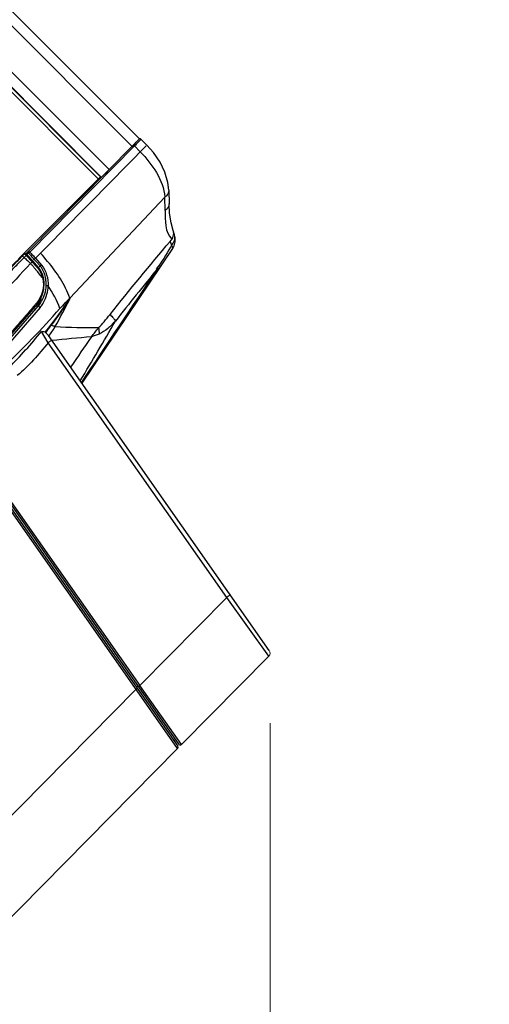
# Paper-space layout 'Sheet' of a CAD drawing. Header units: inches. Extents: x 0.2 to 10.8, y 0.2 to 8.3.
# Tile 544 of 545: x 10.4 to 10.8, y 6.6 to 7.5. Entities that reach past the tile are written whole.
import ezdxf

# ---------------------------------------------------------------- set-up
doc = ezdxf.new("R2010")
doc.units = ezdxf.units.IN
doc.header["$MEASUREMENT"] = 0
doc.layers.get('0').update_dxf_attribs({"lineweight": 5})
doc.styles.add('My Text', font='tahoma.ttf')
doc.dimstyles.new('My Dimension - mm [in] (ANSI)$0', dxfattribs={"dimtxt": 0.12, "dimasz": 0.098425, "dimexe": 0.125, "dimexo": 0.063, "dimgap": 0.031496, "dimtad": 0, "dimlfac": 250, "dimzin": 4, "dimdsep": 46, "dimtxsty": 'My Text', "dimblk": 'Filled-1', "dimcen": 0.09, "dimclrd": 1, "dimclre": 1, "dimclrt": 1, "dimadec": 1, "dimazin": 1, "dimtfac": 1, "dimtofl": 0, "dimtmove": 0, "dimatfit": 3, "dimfxl": 1, "dimtolj": 1, "dimtzin": 4, "dimlwd": -1, "dimlwe": -1, "dimarcsym": 0})

# ---------------------------------------------------------------- blocks, each defined once
blk = doc.blocks.new('*D11')
at = {"color": 1, "true_color": 0xff0000}
for p, q in [((10.62197, 6.86895), (10.62197, 5.33249)), ((8.79026, 6.23347), (8.79026, 5.33249)), ((8.69184, 5.45749), (8.59341, 5.45749)), ((10.7204, 5.45749), (10.81882, 5.45749))]:
    blk.add_line(p, q, dxfattribs=at)
at = {"layer": 'Defpoints', "color": 0}
for p in [(10.62197, 6.93195), (8.79026, 6.29647), (10.62197, 5.45749)]:
    blk.add_point(p, dxfattribs=at)
at = {"color": 1, "true_color": 0xff0000, "insert": (9.67129, 5.45749), "char_height": 0.12, "attachment_point": 5, "style": 'My Text'}
blk.add_mtext('\\A1;457.93 mm [18.029 in]', dxfattribs=at)
blk = doc.blocks.new('Filled-1')

psp = doc.layouts.new('Sheet')

# ---------------------------------------------------------------- linework, layer by layer
at = {"color": 0, "linetype": 'ByBlock', "lineweight": -3}
for p, q in [((10.29476, 7.60316), (10.50462, 7.3933)), ((10.49813, 7.386628), (10.288088, 7.596669)), ((10.267269, 7.576016), (10.477477, 7.365808)), ((10.258778, 7.566401), (10.467861, 7.357318)), ((10.260438, 7.568996), (10.470457, 7.358977)), ((10.260439, 7.568671), (10.470132, 7.358978)), ((10.504101, 7.392787), (10.499142, 7.387644)), ((10.5046, 7.393297), (10.504101, 7.392787)), ((10.505213, 7.393435), (10.50481, 7.393383)), ((10.505561, 7.393374), (10.505213, 7.393435)), ((10.505874, 7.393215), (10.505561, 7.393374)), ((10.511363, 7.387716), (10.506043, 7.393095)), ((10.517229, 7.381059), (10.511364, 7.387717)), ((10.405043, 7.2925), (10.499142, 7.387644)), ((10.500253, 7.387045), (10.406239, 7.291813)), ((10.50546, 7.381709), (10.500252, 7.387044)), ((10.469828, 7.359282), (10.400336, 7.289959)), ((10.470457, 7.358977), (10.470134, 7.358977)), ((10.530982, 7.347224), (10.531228, 7.335035)), ((10.527507, 7.341197), (10.442106, 7.250421)), ((10.52775, 7.329004), (10.527507, 7.341197)), ((10.536243, 7.307193), (10.535077, 7.311056)), ((10.532237, 7.3014), (10.53355, 7.297837)), ((10.536694, 7.304743), (10.536242, 7.307196)), ((10.5367, 7.300932), (10.536694, 7.304744)), ((10.40253, 7.290204), (10.405043, 7.2925)), ((10.405099, 7.290861), (10.40367, 7.289555)), ((10.404738, 7.291822), (10.404898, 7.292316)), ((10.404785, 7.29139), (10.404738, 7.291822)), ((10.405099, 7.290861), (10.404785, 7.29139)), ((10.404898, 7.292316), (10.405043, 7.2925)), ((10.405757, 7.292244), (10.406239, 7.291813)), ((10.411433, 7.28616), (10.415896, 7.290694)), ((10.53449, 7.29495), (10.452864, 7.174229)), ((10.401193, 7.289832), (10.383417, 7.27359)), ((10.398204, 7.287915), (10.396104, 7.285768)), ((10.398204, 7.287915), (10.399489, 7.289121)), ((10.398336, 7.288002), (10.398204, 7.287915)), ((10.399841, 7.289468), (10.398681, 7.288337)), ((10.399413, 7.288032), (10.401193, 7.289832)), ((10.399489, 7.289121), (10.400336, 7.289959)), ((10.401507, 7.289883), (10.401193, 7.289832)), ((10.401216, 7.286992), (10.403034, 7.288837)), ((10.403034, 7.288837), (10.402498, 7.289336)), ((10.408357, 7.283037), (10.403031, 7.288833)), ((10.408962, 7.283791), (10.403648, 7.289579)), ((10.406902, 7.28156), (10.408354, 7.283033)), ((10.414154, 7.277847), (10.408962, 7.283791)), ((10.410293, 7.28522), (10.411433, 7.28616)), ((10.412053, 7.283272), (10.410293, 7.28522)), ((10.411433, 7.28616), (10.416682, 7.28016)), ((10.415446, 7.279334), (10.412053, 7.283272)), ((10.413614, 7.277009), (10.413428, 7.277232)), ((10.413612, 7.277008), (10.415408, 7.274432)), ((10.414155, 7.277846), (10.415446, 7.279334)), ((10.415408, 7.274432), (10.416833, 7.271501)), ((10.416833, 7.271501), (10.417864, 7.268202)), ((10.413031, 7.245395), (10.414406, 7.247145)), ((10.415817, 7.249697), (10.416108, 7.249796)), ((10.442106, 7.25042), (10.44256, 7.250442)), ((10.413031, 7.245395), (10.342014, 7.163539)), ((10.343527, 7.16223), (10.413804, 7.243235)), ((10.415403, 7.242036), (10.353459, 7.170399)), ((10.412429, 7.246087), (10.409316, 7.242485)), ((10.41273, 7.2457), (10.412429, 7.246087)), ((10.412901, 7.245246), (10.41273, 7.2457)), ((10.413031, 7.245395), (10.4129, 7.245246)), ((10.422708, 7.210421), (10.416731, 7.220424)), ((10.419983, 7.219839), (10.420421, 7.219468)), ((10.420421, 7.219468), (10.422927, 7.216895)), ((10.621246, 6.934251), (10.422927, 7.216894)), ((10.583103, 6.981826), (10.422708, 7.210421)), ((10.34037, 7.131567), (10.53914, 6.848284)), ((10.540491, 6.849841), (10.342009, 7.132718)), ((10.500483, 6.900946), (10.342341, 7.126326)), ((10.345645, 7.129677), (10.504919, 6.902681)), ((10.504919, 6.902681), (10.583103, 6.981826)), ((10.620817, 6.929142), (10.583103, 6.981826)), ((10.620817, 6.929142), (10.542327, 6.849687)), ((10.501928, 6.901315), (10.503567, 6.902466)), ((10.542327, 6.849687), (10.504919, 6.902681)), ((10.003281, 6.394877), (10.501614, 6.899335)), ((10.538972, 6.846291), (10.500483, 6.900946)), ((10.535777, 6.853076), (10.537227, 6.854494)), ((10.542327, 6.849687), (10.541587, 6.850741)), ((10.538972, 6.846291), (10.058711, 6.360126))]:
    psp.add_line(p, q, dxfattribs=at)
for points in [[(10.506034, 7.393085), (10.50583, 7.393251), (10.505517, 7.393394), (10.505155, 7.393442), (10.504794, 7.39338), (10.5046, 7.393297)], [(10.530982, 7.347205), (10.530217, 7.354281), (10.527553, 7.363369), (10.523155, 7.372396), (10.517229, 7.381059)], [(10.535077, 7.311057), (10.53316, 7.317955), (10.531736, 7.326808), (10.531228, 7.335034)], [(10.534516, 7.294988), (10.535733, 7.297253), (10.536698, 7.300919)], [(10.405043, 7.2925), (10.405312, 7.2925), (10.405757, 7.292244)], [(10.53355, 7.297837), (10.534183, 7.296437), (10.534496, 7.295468), (10.53449, 7.29495)], [(10.403606, 7.289625), (10.403431, 7.289792), (10.402695, 7.290202), (10.401822, 7.290213), (10.401222, 7.28986)], [(10.402498, 7.289336), (10.401983, 7.28969), (10.401507, 7.289883)], [(10.41864, 7.268684), (10.417825, 7.271404), (10.415591, 7.275891), (10.414154, 7.277847)], [(10.414406, 7.247145), (10.417155, 7.252116), (10.418918, 7.258202), (10.41924, 7.264755), (10.418643, 7.268683)], [(10.422721, 7.261386), (10.422262, 7.261375), (10.421696, 7.261416), (10.421237, 7.261497), (10.420929, 7.261621)], [(10.419983, 7.219839), (10.419051, 7.220129), (10.417963, 7.220321), (10.416731, 7.220424)], [(10.423241, 7.216447), (10.425474, 7.219323), (10.427402, 7.222171), (10.428997, 7.224909)], [(10.502666, 6.900266), (10.502558, 6.900095), (10.502175, 6.899756), (10.501614, 6.899335)]]:
    psp.add_lwpolyline(points, dxfattribs=at)
for centre, radius, start, end in [((10.383433, 7.260623), 0.034504, 338.89231, 339.561591), ((10.105801, 7.47527), 0.404913, 320.888738, 326.272125), ((9.560379, 7.702729), 0.991367, 331.185151, 332.856177), ((9.913675, 7.692332), 0.688126, 312.847591, 319.034639), ((10.385813, 7.259542), 0.031888, 332.282507, 332.627409), ((10.394439, 7.260002), 0.025616, 321.415955, 321.857763), ((8.003904, 8.658762), 2.861556, 328.796386, 330.042775), ((10.078525, 7.496816), 0.436779, 315.025229, 320.743324), ((10.588381, 5.720906), 1.500179, 94.851574, 96.210139), ((13.931635, 4.818983), 4.217359, 145.368199, 145.816632), ((10.541473, 6.85053), 0.0012, 215.055706, 315.350002), ((10.537862, 6.847388), 0.001561, 315.35, 35.056014)]:
    psp.add_arc(centre, radius, start, end, dxfattribs=at)
at = {"color": 0, "linetype": 'ByBlock'}
psp.add_arc((10.617972, 6.931953), 0.004, 315.35, 35.055706, dxfattribs=at)
at = {"color": 0, "linetype": 'ByBlock', "lineweight": -3}
for centre, major_axis, start_param, end_param in [((10.496081, 7.384868), (0.008485, 0.008485), -1.3444586, -0.3504417), ((10.476111, 7.364635), (0.005657, 0.005657), -3.1241396, -1.5707963)]:
    psp.add_ellipse(centre, major_axis=major_axis, ratio=0.0174551, start_param=start_param, end_param=end_param, dxfattribs=at)
for points, knots in [([(10.499141, 7.387644), (10.499251, 7.387742), (10.49977, 7.387484), (10.500051, 7.387246), (10.500253, 7.387045)], [0, 0, 0, 0, 0.3413828, 1, 1, 1, 1]), ([(10.505552, 7.392507), (10.504881, 7.391775), (10.503116, 7.389953), (10.50134, 7.388142), (10.500253, 7.387045)], [0, 0, 0, 0, 0.391177, 1, 1, 1, 1]), ([(10.506034, 7.393085), (10.505959, 7.392984), (10.505804, 7.392787), (10.505638, 7.392598), (10.505552, 7.392507)], [0, 0, 0, 0, 0.5002346, 1, 1, 1, 1]), ([(10.50546, 7.381709), (10.506665, 7.382924), (10.508427, 7.384747), (10.510242, 7.386525), (10.510781, 7.387148)], [0, 0, 0, 0, 0.6748538, 1, 1, 1, 1]), ([(10.53098, 7.347206), (10.530994, 7.34604), (10.530263, 7.343615), (10.5285, 7.341901), (10.527507, 7.341193)], [0, 0, 0, 0, 0.4888022, 1, 1, 1, 1]), ([(10.531226, 7.335035), (10.531245, 7.333857), (10.530507, 7.331422), (10.528738, 7.329707), (10.52775, 7.329004)], [0, 0, 0, 0, 0.4926558, 1, 1, 1, 1]), ([(10.532238, 7.301402), (10.533514, 7.302659), (10.535557, 7.305681), (10.535622, 7.309445), (10.535074, 7.311055)], [0, 0, 0, 0, 0.5129697, 1, 1, 1, 1]), ([(10.53355, 7.297837), (10.534688, 7.299049), (10.536507, 7.302015), (10.536648, 7.305556), (10.53624, 7.307193)], [0, 0, 0, 0, 0.496406, 1, 1, 1, 1]), ([(10.405099, 7.290861), (10.405227, 7.290931), (10.405458, 7.291112), (10.405681, 7.291299), (10.405791, 7.291395)], [0, 0, 0, 0, 0.4997712, 1, 1, 1, 1]), ([(10.410293, 7.28522), (10.409429, 7.286161), (10.407698, 7.288042), (10.405966, 7.289922), (10.405099, 7.290861)], [0, 0, 0, 0, 0.4999241, 1, 1, 1, 1]), ([(10.405791, 7.291395), (10.405867, 7.291463), (10.406018, 7.2916), (10.406166, 7.291742), (10.406239, 7.291813)], [0, 0, 0, 0, 0.4999991, 1, 1, 1, 1]), ([(10.406236, 7.29181), (10.407104, 7.29087), (10.408838, 7.288989), (10.41057, 7.287105), (10.411436, 7.286163)], [0, 0, 0, 0, 0.5000719, 1, 1, 1, 1]), ([(10.442107, 7.250421), (10.441151, 7.253479), (10.434661, 7.268276), (10.42458, 7.281182), (10.415896, 7.290694)], [0, 0, 0, 0, 0.1992496, 1, 1, 1, 1]), ([(10.53355, 7.297837), (10.533382, 7.297568), (10.533047, 7.297029), (10.532716, 7.296488), (10.532551, 7.296217)], [0, 0, 0, 0, 0.5002624, 1, 1, 1, 1]), ([(10.38429, 7.272754), (10.386822, 7.275308), (10.391864, 7.280399), (10.396904, 7.285492), (10.399414, 7.28803)], [0, 0, 0, 0, 0.5018715, 1, 1, 1, 1]), ([(10.385741, 7.271302), (10.388333, 7.273925), (10.393493, 7.279153), (10.39865, 7.284384), (10.401218, 7.28699)], [0, 0, 0, 0, 0.5019693, 1, 1, 1, 1]), ([(10.399414, 7.288031), (10.39958, 7.288186), (10.400437, 7.287745), (10.400882, 7.287345), (10.401216, 7.286992)], [0, 0, 0, 0, 0.3185953, 1, 1, 1, 1]), ([(10.401215, 7.286991), (10.402159, 7.286074), (10.404045, 7.284253), (10.405946, 7.282449), (10.406898, 7.281555)], [0, 0, 0, 0, 0.5019718, 1, 1, 1, 1]), ([(10.403649, 7.28957), (10.403713, 7.289498), (10.403344, 7.289172), (10.403202, 7.288988), (10.403034, 7.288837)], [0, 0, 0, 0, 0.2979482, 1, 1, 1, 1]), ([(10.41014, 7.281048), (10.409845, 7.281381), (10.409251, 7.282044), (10.408653, 7.282703), (10.408352, 7.283032)], [0, 0, 0, 0, 0.4993222, 1, 1, 1, 1]), ([(10.408958, 7.283787), (10.409022, 7.283715), (10.408643, 7.283392), (10.408516, 7.283193), (10.408354, 7.283033)], [0, 0, 0, 0, 0.297255, 1, 1, 1, 1]), ([(10.410735, 7.277151), (10.410109, 7.277892), (10.408841, 7.27937), (10.407552, 7.28083), (10.406901, 7.281558)], [0, 0, 0, 0, 0.498275, 1, 1, 1, 1]), ([(10.411895, 7.27904), (10.411606, 7.279376), (10.411023, 7.280048), (10.410436, 7.280715), (10.41014, 7.281048)], [0, 0, 0, 0, 0.4991328, 1, 1, 1, 1]), ([(10.411791, 7.275892), (10.411616, 7.276102), (10.411265, 7.276523), (10.410912, 7.276942), (10.410735, 7.277151)], [0, 0, 0, 0, 0.4993384, 1, 1, 1, 1]), ([(10.417864, 7.268209), (10.416897, 7.269501), (10.414904, 7.272088), (10.412847, 7.274623), (10.411791, 7.275892)], [0, 0, 0, 0, 0.4942329, 1, 1, 1, 1]), ([(10.413428, 7.277232), (10.413175, 7.277534), (10.412666, 7.278139), (10.412153, 7.27874), (10.411895, 7.27904)], [0, 0, 0, 0, 0.4990626, 1, 1, 1, 1]), ([(10.414149, 7.277843), (10.414219, 7.277758), (10.413965, 7.27737), (10.413776, 7.277166), (10.413612, 7.277008)], [0, 0, 0, 0, 0.3255453, 1, 1, 1, 1]), ([(10.416682, 7.28016), (10.416464, 7.279949), (10.416075, 7.279646), (10.415639, 7.279369), (10.415446, 7.279334)], [0, 0, 0, 0, 0.607734, 1, 1, 1, 1]), ([(10.415809, 7.278884), (10.41575, 7.27896), (10.41563, 7.279111), (10.415508, 7.27926), (10.415446, 7.279335)], [0, 0, 0, 0, 0.4998932, 1, 1, 1, 1]), ([(10.420302, 7.269174), (10.419914, 7.270927), (10.41878, 7.274362), (10.416914, 7.277471), (10.415809, 7.278884)], [0, 0, 0, 0, 0.5002809, 1, 1, 1, 1]), ([(10.520696, 7.276537), (10.521347, 7.27687), (10.522551, 7.277653), (10.523518, 7.278722), (10.523904, 7.279293)], [0, 0, 0, 0, 0.5149929, 1, 1, 1, 1]), ([(10.418636, 7.268681), (10.418655, 7.26858), (10.418306, 7.268358), (10.41806, 7.268267), (10.417864, 7.268202)], [0, 0, 0, 0, 0.3311571, 1, 1, 1, 1]), ([(10.420568, 7.267807), (10.420529, 7.268036), (10.420447, 7.268493), (10.420352, 7.268947), (10.420302, 7.269174)], [0, 0, 0, 0, 0.5001617, 1, 1, 1, 1]), ([(10.420929, 7.261621), (10.420976, 7.262657), (10.420967, 7.264729), (10.420739, 7.266789), (10.420568, 7.267807)], [0, 0, 0, 0, 0.5012212, 1, 1, 1, 1]), ([(10.416866, 7.247589), (10.418088, 7.249739), (10.419993, 7.254313), (10.420809, 7.259195), (10.420929, 7.261621)], [0, 0, 0, 0, 0.5045243, 1, 1, 1, 1]), ([(10.418641, 7.24664), (10.41994, 7.24891), (10.421954, 7.25369), (10.422698, 7.25886), (10.422614, 7.261378)], [0, 0, 0, 0, 0.5093894, 1, 1, 1, 1]), ([(10.414131, 7.24488), (10.41441, 7.245418), (10.414937, 7.246511), (10.415404, 7.247631), (10.415622, 7.248197)], [0, 0, 0, 0, 0.4994135, 1, 1, 1, 1]), ([(10.415481, 7.245391), (10.415728, 7.245746), (10.416207, 7.246468), (10.416651, 7.247212), (10.416866, 7.247589)], [0, 0, 0, 0, 0.4993767, 1, 1, 1, 1]), ([(10.415765, 7.248574), (10.415892, 7.248913), (10.416134, 7.249596), (10.416355, 7.250287), (10.41646, 7.250633)], [0, 0, 0, 0, 0.500284, 1, 1, 1, 1]), ([(10.417837, 7.245312), (10.417976, 7.24553), (10.41825, 7.245969), (10.418513, 7.246415), (10.418641, 7.24664)], [0, 0, 0, 0, 0.499127, 1, 1, 1, 1]), ([(10.442106, 7.25042), (10.440649, 7.248872), (10.437721, 7.245784), (10.434767, 7.242721), (10.433283, 7.241195)], [0, 0, 0, 0, 0.499685, 1, 1, 1, 1]), ([(10.410352, 7.239255), (10.410563, 7.239499), (10.410977, 7.239994), (10.411373, 7.240505), (10.411566, 7.240764)], [0, 0, 0, 0, 0.4989252, 1, 1, 1, 1]), ([(10.411566, 7.240764), (10.411878, 7.241182), (10.412479, 7.242037), (10.413033, 7.242923), (10.413299, 7.243375)], [0, 0, 0, 0, 0.4984771, 1, 1, 1, 1]), ([(10.413299, 7.243375), (10.413428, 7.243594), (10.413682, 7.244036), (10.413924, 7.244484), (10.414043, 7.24471)], [0, 0, 0, 0, 0.4994459, 1, 1, 1, 1]), ([(10.413804, 7.243235), (10.413917, 7.243364), (10.414139, 7.243626), (10.414356, 7.243892), (10.414463, 7.244026)], [0, 0, 0, 0, 0.4995595, 1, 1, 1, 1]), ([(10.415403, 7.242036), (10.415115, 7.242366), (10.41469, 7.242604), (10.413957, 7.243411), (10.413804, 7.243235)], [0, 0, 0, 0, 0.652164, 1, 1, 1, 1]), ([(10.414585, 7.244181), (10.41474, 7.244378), (10.415044, 7.244777), (10.415337, 7.245185), (10.415481, 7.245391)], [0, 0, 0, 0, 0.4994393, 1, 1, 1, 1]), ([(10.415403, 7.242036), (10.415844, 7.242548), (10.416694, 7.243613), (10.417467, 7.244735), (10.417837, 7.245312)], [0, 0, 0, 0, 0.4960264, 1, 1, 1, 1]), ([(10.468, 7.224047), (10.469843, 7.225581), (10.473324, 7.229497), (10.476559, 7.233563), (10.478266, 7.235792)], [0, 0, 0, 0, 0.4607178, 1, 1, 1, 1]), ([(10.483162, 7.229841), (10.480956, 7.227521), (10.476456, 7.22315), (10.471244, 7.219443), (10.468404, 7.218242)], [0, 0, 0, 0, 0.5093762, 1, 1, 1, 1]), ([(10.478265, 7.235791), (10.479315, 7.234691), (10.481047, 7.232792), (10.48263, 7.230748), (10.483162, 7.229841)], [0, 0, 0, 0, 0.5913371, 1, 1, 1, 1]), ([(10.420421, 7.219468), (10.421305, 7.220548), (10.423043, 7.222714), (10.424734, 7.224917), (10.42556, 7.226022)], [0, 0, 0, 0, 0.5030384, 1, 1, 1, 1]), ([(10.428997, 7.224909), (10.428461, 7.225049), (10.427309, 7.225398), (10.426176, 7.225804), (10.425569, 7.226034)], [0, 0, 0, 0, 0.4602242, 1, 1, 1, 1]), ([(10.461504, 7.21571), (10.462641, 7.217056), (10.464862, 7.219793), (10.466973, 7.222616), (10.468, 7.224047)], [0, 0, 0, 0, 0.5000414, 1, 1, 1, 1]), ([(10.468, 7.224047), (10.468144, 7.223054), (10.468359, 7.221123), (10.468419, 7.21918), (10.468404, 7.218242)], [0, 0, 0, 0, 0.5170119, 1, 1, 1, 1]), ([(10.422707, 7.210421), (10.42346, 7.210953), (10.424047, 7.211679), (10.42587, 7.2127), (10.425644, 7.213022)], [0, 0, 0, 0, 0.7014941, 1, 1, 1, 1]), ([(10.468404, 7.218242), (10.467294, 7.217772), (10.465012, 7.216874), (10.462691, 7.216085), (10.461504, 7.21571)], [0, 0, 0, 0, 0.491968, 1, 1, 1, 1]), ([(10.58604, 6.984426), (10.586266, 6.984105), (10.584443, 6.983083), (10.583856, 6.982357), (10.583103, 6.981826)], [0, 0, 0, 0, 0.2985064, 1, 1, 1, 1]), ([(10.504919, 6.902681), (10.504679, 6.902512), (10.504402, 6.902416), (10.503905, 6.901983), (10.503836, 6.902082)], [0, 0, 0, 0, 0.7081963, 1, 1, 1, 1])]:
    psp.add_open_spline(points, degree=3, knots=knots, dxfattribs=at)
for points in [[(10.415897, 7.290692), (10.445759, 7.321024), (10.475606, 7.35137), (10.505459, 7.381711)], [(10.50546, 7.381709), (10.516171, 7.370678), (10.526007, 7.356495), (10.527508, 7.341194)], [(10.52775, 7.329004), (10.527927, 7.320263), (10.527398, 7.309454), (10.533779, 7.303479)], [(10.478265, 7.235792), (10.495894, 7.257954), (10.514025, 7.279716), (10.532239, 7.301401)], [(10.532551, 7.296217), (10.52848, 7.289538), (10.524774, 7.28253), (10.51967, 7.276603)], [(10.406902, 7.28156), (10.389404, 7.263032), (10.372478, 7.243962), (10.354713, 7.225692)], [(10.416682, 7.28016), (10.42084, 7.275068), (10.423039, 7.267952), (10.422721, 7.261386)], [(10.452665, 7.174512), (10.475347, 7.208517), (10.498021, 7.242527), (10.520696, 7.276537)], [(10.520696, 7.276537), (10.508019, 7.261105), (10.495435, 7.245595), (10.483162, 7.229841)], [(10.417864, 7.268202), (10.419538, 7.260798), (10.417536, 7.251703), (10.412429, 7.246087)], [(10.433286, 7.241197), (10.43089, 7.248404), (10.426947, 7.255074), (10.422718, 7.261383)], [(10.42556, 7.226022), (10.43149, 7.23395), (10.437465, 7.241941), (10.442119, 7.25068)], [(10.409329, 7.2425), (10.400495, 7.232279), (10.391661, 7.222058), (10.382822, 7.211843)], [(10.428997, 7.224909), (10.441975, 7.224086), (10.454996, 7.223995), (10.468, 7.224047)], [(10.422708, 7.210421), (10.414123, 7.199977), (10.405382, 7.189435), (10.394901, 7.180895)]]:
    psp.add_open_spline(points, degree=3, dxfattribs=at)

# ---------------------------------------------------------------- dimensions: what is measured, and where the dimension line sits
dim = psp.add_linear_dim(base=(10.621972, 5.457491), p1=(8.790261, 6.296466), p2=(10.621972, 6.931953), dimstyle='My Dimension - mm [in] (ANSI)$0', override={"dimpost": ' mm'})
dim.commit()
dim.dimension.update_dxf_attribs({"geometry": '*D11', "text_midpoint": (9.671287, 5.457491), "dimtype": 160})

doc.saveas('drawing.dxf')
